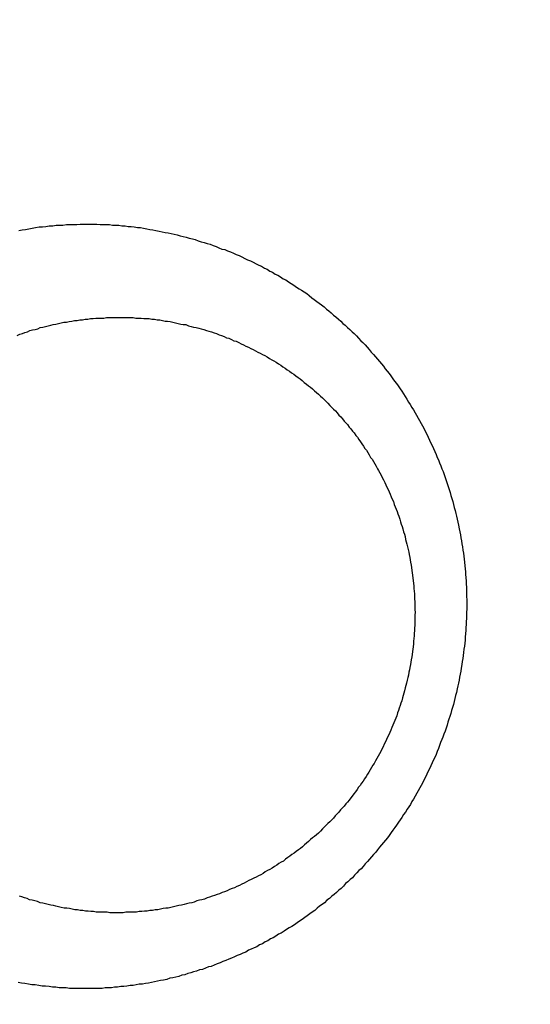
# Model space of a CAD drawing. Header units: millimetres. Extents: x -604189 to 881711, y -381903 to -7297.
# Tile 504 of 656: x -579640 to -579631, y -164046 to -164029. Entities that reach past the tile are written whole.
import ezdxf

# ---------------------------------------------------------------- set-up
doc = ezdxf.new("R2010")
doc.units = ezdxf.units.MM
doc.header["$LTSCALE"] = 100
doc.linetypes.add('0.5_0.5', pattern=[1, 0.5, -0.5])
doc.linetypes.add('ACAD_ISO04W100', pattern=[30.5, 24, -3, 0.5, -3])
doc.layers.get('Defpoints').update_dxf_attribs({"color": 30})
doc.layers.add('OPIS', color=7, linetype='Continuous')
doc.layers.add('strop osie', color=80, linetype='ACAD_ISO04W100', lineweight=5)
doc.styles.get("Standard").update_dxf_attribs({"font": 'romans.shx', "width": 0.5})
doc.dimstyles.new('1 50', dxfattribs={"dimtxt": 150, "dimasz": 80, "dimexe": 1, "dimexo": 1, "dimgap": 20, "dimtad": 1, "dimdec": 0, "dimlfac": 0.1, "dimtxsty": 'Standard', "dimblk": 'ARCHTICK', "dimcen": 200, "dimclrd": 2, "dimadec": 1, "dimazin": 0, "dimtfac": 1, "dimtdec": 0, "dimtmove": 0, "dimatfit": 3, "dimldrblk": 'ARCHTICK', "dimfxl": 120, "dimfxlon": 1, "dimtfill": 1, "dimarcsym": 0})

# ---------------------------------------------------------------- blocks, each defined once
blk = doc.blocks.new('_ArchTick')
at = {"layer": 'strop osie', "color": 0, "const_width": 0.15}
blk.add_lwpolyline([(-0.5, -0.5), (0.5, 0.5)], dxfattribs=at)
blk = doc.blocks.new('*D3294')
at = {"layer": 'Defpoints', "color": 0, "linetype": 'ByBlock', "lineweight": 5, "transparency": 16777216}
for p in [(-595783.126, -159420.303), (-593748.924, -159420.303), (-552118.935, -179940.303)]:
    blk.add_point(p, dxfattribs=at)
at = {"layer": 'OPIS', "color": 0, "linetype": 'Continuous', "lineweight": -2, "transparency": 16777216}
for p, q in [((-595723.126, -159420.303), (-595784.126, -159420.303)), ((-595723.126, -179940.303), (-595784.126, -179940.303))]:
    blk.add_line(p, q, dxfattribs=at)
at = {"layer": 'OPIS', "color": 2, "lineweight": -2, "transparency": 16777216}
blk.add_line((-595783.126, -179940.303), (-595783.126, -159420.303), dxfattribs=at)
at = {"layer": 'OPIS', "color": 2, "linetype": 'ByBlock', "lineweight": -2, "transparency": 16777216, "xscale": 80, "yscale": 80, "zscale": 80}
for p, rotation in [((-595783.126, -159420.303), 90), ((-595783.126, -179940.303), 270)]:
    blk.add_blockref('_ArchTick', p, dxfattribs=dict(at, rotation=rotation))
at = {"layer": 'OPIS', "color": 0, "linetype": 'ByBlock', "lineweight": 13, "transparency": 16777216, "insert": (-595878.126, -169680.303), "char_height": 150, "attachment_point": 5, "rotation": 90, "bg_fill": 3, "box_fill_scale": 1.1, "bg_fill_color": 256, "bg_fill_true_color": 13158600, "bg_fill_transparency": 0}
blk.add_mtext('2052', dxfattribs=at)

msp = doc.modelspace()

# ---------------------------------------------------------------- dimensions: what is measured, and where the dimension line sits
at = {"layer": 'OPIS', "color": 0, "linetype": 'ByBlock', "lineweight": 13}
dim = msp.add_linear_dim(base=(-595783.126, -159420.303), p1=(-552118.935, -179940.303), p2=(-593748.924, -159420.303), angle=90, dimstyle='1 50', override={"dimtmove": 1, "dimfxl": 60, "dimarcsym": 1}, dxfattribs=at)
dim.commit()
dim.dimension.update_dxf_attribs({"geometry": '*D3294', "text_midpoint": (-595878.126, -169680.303)})

# ---------------------------------------------------------------- next in the draw order: hatches: boundary and pattern name
at = {"layer": 'OPIS', "linetype": '0.5_0.5', "lineweight": 13}
h = msp.add_hatch(dxfattribs=at)
h.set_pattern_fill('ANSI37', color=0, scale=130)
h.set_pattern_definition([(45, (-597218.54, 256668.8), (-291.85832, 291.85832), []), (135, (-597218.54, 256668.8), (-291.85832, -291.85832), [])])
edge = h.paths.add_edge_path(flags=16)
edge.add_line((-570958.916, -168985.281), (-571058.916, -168985.281))
edge.add_line((-571058.916, -168985.281), (-572598.916, -168985.281))
edge.add_line((-572598.916, -168985.281), (-572598.915, -170470.3))
edge.add_line((-572598.915, -170470.3), (-570825.763, -170470.3))
edge.add_arc((-570508.916, -170339.099), 342.937, 180, 202.49364, ccw=False)
edge.add_arc((-570508.916, -170339.099), 342.937, 90, 180, ccw=False)
edge.add_line((-570508.916, -169996.163), (-570508.916, -169764.704))
edge.add_arc((-570058.916, -168985.281), 900, 180, 240, ccw=False)
edge = h.paths.add_edge_path(flags=17)
edge.add_line((-569358.915, -170085.281), (-569358.916, -168985.281))
edge.add_line((-569358.916, -168985.281), (-569358.917, -168985.281))
edge.add_line((-569358.917, -168985.281), (-569958.916, -168985.281))
edge.add_line((-569958.916, -168985.281), (-570058.916, -168985.281))
edge.add_line((-570058.916, -168985.281), (-570058.916, -168925.281))
edge.add_line((-570058.916, -168925.281), (-569958.916, -168925.281))
edge.add_line((-569958.916, -168925.281), (-569958.916, -168865.281))
edge.add_line((-569958.916, -168865.281), (-569358.916, -168865.281))
edge.add_line((-569358.916, -168865.281), (-569358.917, -166865.281))
edge.add_line((-569358.917, -166865.281), (-574098.917, -166865.286))
edge.add_line((-574098.917, -166865.286), (-574098.914, -171970.3))
edge.add_line((-574098.914, -171970.3), (-572608.913, -171970.3))
edge.add_line((-572608.913, -171970.3), (-571504.913, -170590.3))
edge.add_line((-571504.913, -170590.3), (-572718.915, -170590.3))
edge.add_line((-572718.915, -170590.3), (-572718.916, -168865.281))
edge.add_line((-572718.916, -168865.281), (-571058.916, -168865.281))
edge.add_line((-571058.916, -168865.281), (-571058.916, -168925.281))
edge.add_line((-571058.916, -168925.281), (-570958.916, -168925.281))
edge.add_line((-570958.916, -168925.281), (-570958.916, -168985.281))
edge.add_arc((-570058.916, -168985.281), 900, 180, 240)
edge.add_line((-570508.916, -169764.704), (-570508.916, -169996.163))
edge.add_arc((-570508.916, -170339.099), 342.937, 0, 90, ccw=False)
edge.add_arc((-570508.916, -170339.099), 342.937, 208.97989, 360, ccw=False)
edge.add_line((-570808.913, -170505.253), (-570808.913, -171171.086))
edge.add_arc((-570808.913, -171220.3), 49.214, 0, 90, ccw=False)
edge.add_arc((-570808.913, -171220.3), 49.214, 270, 360, ccw=False)
edge.add_line((-570808.913, -171269.514), (-570808.913, -171970.3))
edge.add_line((-570808.913, -171970.3), (-569358.914, -171970.3))
edge.add_line((-569358.914, -171970.3), (-569358.915, -170085.281))
h.paths.add_polyline_path([(-561118.924, -159870.303), (-590334.655, -159870.303), (-590334.655, -161470.303), (-562318.924, -161470.303), (-562318.924, -172095.292), (-561118.924, -172095.291), (-561118.924, -168350.303), (-552073.919, -168350.303), (-552073.92, -167150.303), (-561118.924, -167150.303)])
h.paths.add_polyline_path([(-572856.927, -169813.68), (-569451.07, -169813.68), (-569451.07, -169408.68), (-572856.927, -169408.68)], flags=16)
at = {"layer": 'OPIS', "linetype": 'ByBlock', "lineweight": 15}
h = msp.add_hatch(dxfattribs=at)
h.set_pattern_fill('ANSI37', color=0, scale=80, angle=45)
h.set_pattern_definition([(90, (-298582.96, 32475.8), (-254, 0), []), (180, (-298582.96, 32475.8), (-3e-14, -254), [])])
edge = h.paths.add_edge_path()
edge.add_arc((-579589.086, -167378.931), 50, 0, 90)
edge.add_line((-579589.086, -167328.931), (-579794.086, -167328.93))
edge.add_arc((-579794.086, -167378.93), 50, 89.9996, 180)
edge.add_line((-579844.086, -167378.93), (-579844.086, -167822.93))
edge.add_arc((-579794.086, -167822.93), 50, 180, 270)
edge.add_line((-579794.086, -167872.93), (-579589.085, -167872.931))
edge.add_arc((-579589.086, -167822.931), 50, 270.0014, 360)
edge.add_line((-579539.086, -167822.931), (-579539.086, -167378.931))
edge = h.paths.add_edge_path()
edge.add_arc((-579589.086, -167378.931), 50, 0, 90)
edge.add_line((-579589.086, -167328.931), (-579794.086, -167328.93))
edge.add_arc((-579794.086, -167378.93), 50, 89.9996, 180)
edge.add_line((-579844.086, -167378.93), (-579844.086, -167822.93))
edge.add_arc((-579794.086, -167822.93), 50, 180, 270)
edge.add_line((-579794.086, -167872.93), (-579589.085, -167872.931))
edge.add_arc((-579589.086, -167822.931), 50, 270.0014, 360)
edge.add_line((-579539.086, -167822.931), (-579539.086, -167378.931))
edge = h.paths.add_edge_path()
edge.add_line((-579899.087, -167300.93), (-579424.086, -167300.93))
edge.add_line((-579424.086, -167300.93), (-579424.086, -167900.93))
edge.add_line((-579424.086, -167900.93), (-579898.789, -167900.93))
edge.add_arc((-579899.086, -167892.935), 8, 180, 272.1285, ccw=False)
edge.add_line((-579907.086, -167892.935), (-579907.086, -167308.93))
edge.add_arc((-579899.086, -167308.93), 8, 90.0036, 180, ccw=False)
h.paths.add_polyline_path([(-581519.932, -164217.829), (-581520.004, -164223.092), (-581520.079, -164228.355), (-581520.156, -164233.617), (-581520.235, -164238.88), (-581520.318, -164244.143), (-581520.402, -164249.406), (-581520.489, -164254.669), (-581520.579, -164259.931), (-581520.671, -164265.194), (-581520.766, -164270.457), (-581520.863, -164275.719), (-581520.962, -164280.982), (-581521.064, -164286.244), (-581521.169, -164291.506), (-581521.276, -164296.769), (-581521.386, -164302.031), (-581521.498, -164307.293), (-581521.613, -164312.556), (-581521.73, -164317.818), (-581521.85, -164323.08), (-581521.972, -164328.342), (-581522.097, -164333.604), (-581522.225, -164338.866), (-581522.355, -164344.127), (-581522.488, -164349.389), (-581522.623, -164354.651), (-581522.76, -164359.913), (-581522.901, -164365.174), (-581523.043, -164370.436), (-581523.189, -164375.697), (-581523.337, -164380.958), (-581523.487, -164386.22), (-581523.64, -164391.481), (-581523.795, -164396.742), (-581523.953, -164402.003), (-581874.489, -164402.003), (-581874.664, -164396.198), (-581874.835, -164390.392), (-581875.003, -164384.587), (-581875.168, -164378.781), (-581875.329, -164372.976), (-581875.488, -164367.17), (-581875.643, -164361.364), (-581875.796, -164355.558), (-581875.945, -164349.752), (-581876.092, -164343.946), (-581876.235, -164338.14), (-581876.375, -164332.334), (-581876.512, -164326.527), (-581876.646, -164320.721), (-581876.777, -164314.914), (-581876.904, -164309.108), (-581877.029, -164303.301), (-581877.151, -164297.495), (-581877.269, -164291.688), (-581877.385, -164285.881), (-581877.497, -164280.074), (-581877.606, -164274.267), (-581877.713, -164268.461), (-581877.816, -164262.653), (-581877.916, -164256.846), (-581878.014, -164251.039), (-581878.108, -164245.232), (-581878.199, -164239.425), (-581878.287, -164233.618), (-581878.372, -164227.81), (-581878.454, -164222.003), (-581878.533, -164216.196), (-581878.609, -164210.388), (-581878.682, -164204.581), (-581878.751, -164198.773), (-581878.818, -164192.966), (-581878.881, -164187.158), (-581878.941, -164181.35), (-581878.997, -164175.543), (-581879.051, -164169.735), (-581879.101, -164163.927), (-581879.147, -164158.12), (-581879.191, -164152.312), (-581879.231, -164146.504), (-581879.267, -164140.696), (-581879.301, -164134.888), (-581879.332, -164129.081), (-581879.361, -164123.273), (-581879.388, -164117.465), (-581879.413, -164111.657), (-581879.437, -164105.849), (-581879.459, -164100.041), (-581879.475, -164094.233), (-581879.48, -164088.425), (-581879.472, -164082.617), (-581879.448, -164076.809), (-581879.406, -164071.002), (-581879.347, -164065.194), (-581879.269, -164059.387), (-581879.171, -164053.58), (-581879.054, -164047.773), (-581878.917, -164041.967), (-581878.759, -164036.161), (-581878.581, -164030.356), (-581878.381, -164024.551), (-581878.159, -164018.747), (-581877.914, -164012.944), (-581877.642, -164007.143), (-581877.341, -164001.342), (-581877.009, -163995.544), (-581876.642, -163989.748), (-581876.238, -163983.954), (-581875.795, -163978.163), (-581875.304, -163972.376), (-581874.753, -163966.594), (-581874.129, -163960.82), (-581873.419, -163955.056), (-581872.605, -163949.306), (-581871.67, -163943.574), (-581870.596, -163937.865), (-581869.362, -163932.188), (-581867.941, -163926.557), (-581866.302, -163920.987), (-581864.416, -163915.495), (-581862.246, -163910.11), (-581859.744, -163904.869), (-581856.869, -163899.824), (-581853.582, -163895.036), (-581849.851, -163890.591), (-581845.671, -163886.563), (-581841.105, -163882.977), (-581836.224, -163879.833), (-581831.097, -163877.106), (-581825.784, -163874.761), (-581820.336, -163872.759), (-581814.785, -163871.064), (-581809.154, -163869.636), (-581803.468, -163868.44), (-581797.747, -163867.44), (-581792, -163866.603), (-581786.235, -163865.9), (-581780.458, -163865.297), (-581774.674, -163864.778), (-581768.884, -163864.334), (-581763.088, -163863.958), (-581757.289, -163863.646), (-581751.486, -163863.39), (-581745.681, -163863.186), (-581739.874, -163863.026), (-581734.068, -163862.906), (-581728.26, -163862.819), (-581722.453, -163862.761), (-581716.645, -163862.725), (-581710.837, -163862.707), (-581705.029, -163862.7), (-581699.221, -163862.698), (-581693.958, -163862.699), (-581688.694, -163862.704), (-581683.431, -163862.718), (-581678.167, -163862.744), (-581672.904, -163862.788), (-581667.641, -163862.852), (-581662.379, -163862.942), (-581657.117, -163863.062), (-581651.856, -163863.215), (-581646.596, -163863.407), (-581641.337, -163863.64), (-581636.081, -163863.919), (-581630.828, -163864.249), (-581625.579, -163864.634), (-581620.334, -163865.078), (-581615.096, -163865.587), (-581609.864, -163866.17), (-581604.645, -163866.847), (-581599.442, -163867.642), (-581594.263, -163868.578), (-581589.115, -163869.676), (-581584.013, -163870.965), (-581578.971, -163872.474), (-581574.009, -163874.23), (-581569.153, -163876.259), (-581564.436, -163878.591), (-581559.896, -163881.253), (-581555.585, -163884.268), (-581551.554, -163887.652), (-581547.857, -163891.394), (-581544.534, -163895.471), (-581541.574, -163899.824), (-581538.952, -163904.387), (-581536.64, -163909.114), (-581534.606, -163913.968), (-581532.817, -163918.918), (-581531.241, -163923.939), (-581529.854, -163929.016), (-581528.636, -163934.137), (-581527.564, -163939.29), (-581526.619, -163944.467), (-581525.784, -163949.663), (-581525.048, -163954.875), (-581524.397, -163960.099), (-581523.818, -163965.33), (-581523.302, -163970.568), (-581522.84, -163975.811), (-581522.421, -163981.058), (-581522.037, -163986.308), (-581521.685, -163991.559), (-581521.363, -163996.813), (-581521.067, -164002.068), (-581520.796, -164007.324), (-581520.549, -164012.582), (-581520.322, -164017.84), (-581520.116, -164023.1), (-581519.928, -164028.36), (-581519.759, -164033.621), (-581519.607, -164038.882), (-581519.472, -164044.144), (-581519.354, -164049.406), (-581519.252, -164054.668), (-581519.166, -164059.931), (-581519.096, -164065.194), (-581519.041, -164070.457), (-581519.001, -164075.72), (-581518.976, -164080.984), (-581518.964, -164086.247), (-581518.964, -164091.51), (-581518.974, -164096.774), (-581518.991, -164102.037), (-581519.012, -164107.301), (-581519.034, -164112.564), (-581519.057, -164117.828), (-581519.081, -164123.091), (-581519.107, -164128.354), (-581519.135, -164133.618), (-581519.165, -164138.881), (-581519.197, -164144.144), (-581519.232, -164149.408), (-581519.269, -164154.671), (-581519.31, -164159.934), (-581519.353, -164165.198), (-581519.399, -164170.461), (-581519.447, -164175.724), (-581519.498, -164180.987), (-581519.552, -164186.25), (-581519.609, -164191.513), (-581519.668, -164196.777), (-581519.73, -164202.04), (-581519.795, -164207.303), (-581519.862, -164212.566)])
h.paths.add_polyline_path([(-582118.924, -164407.051), (-579418.924, -164407.051), (-579418.924, -162910.783), (-582118.924, -162910.783)])
h.paths.add_polyline_path([(-581950.717, -164839.225), (-581944.91, -164839.127), (-581939.103, -164839.033), (-581933.295, -164838.942), (-581927.488, -164838.854), (-581921.681, -164838.769), (-581915.873, -164838.687), (-581910.066, -164838.608), (-581904.259, -164838.532), (-581898.451, -164838.459), (-581892.644, -164838.39), (-581886.836, -164838.323), (-581881.028, -164838.26), (-581875.221, -164838.2), (-581869.413, -164838.144), (-581863.605, -164838.09), (-581857.798, -164838.04), (-581851.99, -164837.994), (-581846.182, -164837.95), (-581840.374, -164837.91), (-581834.567, -164837.874), (-581828.759, -164837.84), (-581822.951, -164837.809), (-581817.143, -164837.78), (-581811.335, -164837.753), (-581805.527, -164837.728), (-581799.719, -164837.704), (-581793.912, -164837.682), (-581788.104, -164837.666), (-581782.296, -164837.661), (-581776.488, -164837.669), (-581770.68, -164837.693), (-581764.872, -164837.735), (-581759.065, -164837.794), (-581753.257, -164837.872), (-581747.45, -164837.97), (-581741.643, -164838.087), (-581735.837, -164838.224), (-581730.031, -164838.382), (-581724.226, -164838.56), (-581718.422, -164838.76), (-581712.618, -164838.982), (-581706.815, -164839.227), (-581701.013, -164839.499), (-581695.213, -164839.8), (-581689.415, -164840.132), (-581683.618, -164840.499), (-581677.825, -164840.903), (-581672.034, -164841.346), (-581666.246, -164841.837), (-581660.465, -164842.388), (-581654.691, -164843.012), (-581648.927, -164843.722), (-581643.176, -164844.536), (-581637.444, -164845.471), (-581631.736, -164846.545), (-581626.059, -164847.779), (-581620.428, -164849.2), (-581614.858, -164850.839), (-581609.366, -164852.725), (-581603.98, -164854.895), (-581598.739, -164857.397), (-581593.694, -164860.272), (-581588.906, -164863.559), (-581584.462, -164867.29), (-581580.433, -164871.47), (-581576.847, -164876.036), (-581573.704, -164880.917), (-581570.976, -164886.044), (-581568.631, -164891.357), (-581566.63, -164896.805), (-581564.934, -164902.356), (-581563.507, -164907.987), (-581562.31, -164913.673), (-581561.31, -164919.394), (-581560.474, -164925.141), (-581559.77, -164930.906), (-581559.168, -164936.683), (-581558.648, -164942.467), (-581558.204, -164948.257), (-581557.829, -164954.053), (-581557.516, -164959.852), (-581557.261, -164965.655), (-581557.056, -164971.46), (-581556.897, -164977.267), (-581556.776, -164983.073), (-581556.69, -164988.881), (-581556.631, -164994.688), (-581556.596, -165000.496), (-581556.577, -165006.304), (-581556.57, -165012.112), (-581556.569, -165017.92), (-581556.57, -165023.183), (-581556.575, -165028.447), (-581556.588, -165033.71), (-581556.615, -165038.974), (-581556.658, -165044.237), (-581556.723, -165049.5), (-581556.813, -165054.762), (-581556.932, -165060.024), (-581557.086, -165065.285), (-581557.277, -165070.545), (-581557.51, -165075.804), (-581557.79, -165081.06), (-581558.119, -165086.313), (-581558.504, -165091.562), (-581558.949, -165096.807), (-581559.458, -165102.045), (-581560.04, -165107.276), (-581560.717, -165112.496), (-581561.513, -165117.699), (-581562.448, -165122.878), (-581563.547, -165128.026), (-581564.836, -165133.128), (-581566.345, -165138.17), (-581568.1, -165143.132), (-581570.129, -165147.988), (-581572.461, -165152.705), (-581575.123, -165157.245), (-581578.139, -165161.556), (-581581.522, -165165.587), (-581585.265, -165169.284), (-581589.342, -165172.607), (-581593.694, -165175.567), (-581598.257, -165178.189), (-581602.985, -165180.501), (-581607.838, -165182.535), (-581612.788, -165184.324), (-581617.81, -165185.9), (-581622.887, -165187.287), (-581628.007, -165188.505), (-581633.16, -165189.577), (-581638.337, -165190.522), (-581643.534, -165191.357), (-581648.746, -165192.093), (-581653.969, -165192.744), (-581659.201, -165193.323), (-581664.439, -165193.839), (-581669.682, -165194.301), (-581674.929, -165194.72), (-581680.178, -165195.104), (-581685.43, -165195.456), (-581690.683, -165195.778), (-581695.938, -165196.074), (-581701.195, -165196.345), (-581706.452, -165196.592), (-581711.711, -165196.819), (-581716.97, -165197.025), (-581722.23, -165197.213), (-581727.491, -165197.382), (-581732.752, -165197.534), (-581738.014, -165197.669), (-581743.276, -165197.787), (-581748.539, -165197.889), (-581753.801, -165197.975), (-581759.064, -165198.045), (-581764.327, -165198.1), (-581769.591, -165198.14), (-581774.854, -165198.165), (-581780.118, -165198.177), (-581785.381, -165198.177), (-581790.644, -165198.167), (-581795.908, -165198.15), (-581801.171, -165198.129), (-581806.435, -165198.107), (-581811.698, -165198.084), (-581816.961, -165198.06), (-581822.225, -165198.034), (-581827.488, -165198.006), (-581832.752, -165197.976), (-581838.015, -165197.944), (-581843.278, -165197.909), (-581848.541, -165197.872), (-581853.805, -165197.831), (-581859.068, -165197.788), (-581864.331, -165197.742), (-581869.594, -165197.694), (-581874.858, -165197.643), (-581880.121, -165197.589), (-581885.384, -165197.532), (-581890.647, -165197.473), (-581895.91, -165197.411), (-581901.173, -165197.346), (-581906.436, -165197.279), (-581911.699, -165197.209), (-581916.962, -165197.137), (-581922.225, -165197.062), (-581927.488, -165196.985), (-581932.751, -165196.906), (-581938.014, -165196.823), (-581943.276, -165196.739), (-581948.539, -165196.652), (-581953.802, -165196.562), (-581959.064, -165196.47), (-581964.327, -165196.375), (-581969.59, -165196.278), (-581974.852, -165196.179), (-581980.115, -165196.077), (-581985.377, -165195.972), (-581990.639, -165195.865), (-581995.902, -165195.755), (-582001.164, -165195.643), (-582006.426, -165195.528), (-582011.688, -165195.411), (-582016.95, -165195.291), (-582022.212, -165195.169), (-582027.474, -165195.044), (-582032.736, -165194.916), (-582037.998, -165194.786), (-582043.26, -165194.653), (-582048.521, -165194.518), (-582053.783, -165194.381), (-582059.045, -165194.24), (-582064.306, -165194.098), (-582069.568, -165193.952), (-582074.829, -165193.804), (-582080.09, -165193.654), (-582085.351, -165193.501), (-582090.613, -165193.346), (-582095.874, -165193.188), (-582095.874, -164842.652), (-582090.068, -164842.477), (-582084.263, -164842.306), (-582078.457, -164842.138), (-582072.652, -164841.973), (-582066.846, -164841.812), (-582061.04, -164841.653), (-582055.235, -164841.498), (-582049.429, -164841.345), (-582043.623, -164841.196), (-582037.817, -164841.049), (-582032.01, -164840.906), (-582026.204, -164840.766), (-582020.398, -164840.629), (-582014.591, -164840.495), (-582008.785, -164840.364), (-582002.978, -164840.237), (-581997.172, -164840.112), (-581991.365, -164839.99), (-581985.558, -164839.872), (-581979.752, -164839.756), (-581973.945, -164839.644), (-581968.138, -164839.535), (-581962.331, -164839.428), (-581956.524, -164839.325)])
edge = h.paths.add_edge_path()
edge.add_arc((-581748.924, -162268.543), 50, 0, 90.0004)
edge.add_line((-581748.924, -162218.543), (-581953.924, -162218.545))
edge.add_arc((-581953.924, -162268.545), 50, 90.0009, 180)
edge.add_line((-582003.924, -162268.545), (-582003.924, -162712.545))
edge.add_arc((-581953.924, -162712.545), 50, 180, 270.0022)
edge.add_line((-581953.922, -162762.545), (-581748.923, -162762.543))
edge.add_arc((-581748.924, -162712.543), 50, 270.0009, 360)
edge.add_line((-581698.924, -162712.543), (-581698.924, -162268.543))
edge = h.paths.add_edge_path()
edge.add_arc((-581748.924, -161668.543), 50, 0, 90.0004)
edge.add_line((-581748.924, -161618.543), (-581953.924, -161618.545))
edge.add_arc((-581953.924, -161668.545), 50, 90.0009, 180)
edge.add_line((-582003.924, -161668.545), (-582003.924, -162112.545))
edge.add_arc((-581953.924, -162112.545), 50, 180, 270.0022)
edge.add_line((-581953.922, -162162.545), (-581748.923, -162162.543))
edge.add_arc((-581748.924, -162112.543), 50, 270.0009, 360)
edge.add_line((-581698.924, -162112.543), (-581698.924, -161668.543))
h.paths.add_polyline_path([(-582118.924, -162790.543), (-579418.924, -162790.543), (-579418.924, -161590.543), (-582118.924, -161590.543)])
edge = h.paths.add_edge_path()
edge.add_arc((-579794.086, -168270.003), 50, 89.9996, 180)
edge.add_line((-579844.086, -168270.003), (-579844.086, -168714.003))
edge.add_arc((-579794.086, -168714.003), 50, 180, 270)
edge.add_line((-579794.086, -168764.003), (-579589.085, -168764.004))
edge.add_arc((-579589.086, -168714.004), 50, 270.0014, 360)
edge.add_line((-579539.086, -168714.004), (-579539.086, -168270.004))
edge.add_arc((-579589.086, -168270.004), 50, 0, 90)
edge.add_line((-579589.086, -168220.004), (-579794.086, -168220.003))
edge = h.paths.add_edge_path()
edge.add_arc((-579589.086, -169161.078), 50, 0, 90)
edge.add_line((-579589.086, -169111.078), (-579794.086, -169111.076))
edge.add_arc((-579794.086, -169161.076), 50, 89.9996, 180)
edge.add_line((-579844.086, -169161.076), (-579844.086, -169605.076))
edge.add_arc((-579794.086, -169605.076), 50, 180, 270)
edge.add_line((-579794.086, -169655.076), (-579589.085, -169655.078))
edge.add_arc((-579589.086, -169605.078), 50, 270.0014, 360)
edge.add_line((-579539.086, -169605.078), (-579539.086, -169161.078))
edge = h.paths.add_edge_path()
edge.add_arc((-579794.086, -170052.15), 50, 89.9996, 180)
edge.add_line((-579844.086, -170052.15), (-579844.086, -170496.15))
edge.add_arc((-579794.086, -170496.15), 50, 180, 270)
edge.add_line((-579794.086, -170546.15), (-579589.085, -170546.151))
edge.add_arc((-579589.086, -170496.151), 50, 270.0014, 360)
edge.add_line((-579539.086, -170496.151), (-579539.086, -170052.151))
edge.add_arc((-579589.086, -170052.151), 50, 0, 90)
edge.add_line((-579589.086, -170002.151), (-579794.086, -170002.15))
edge = h.paths.add_edge_path()
edge.add_arc((-579794.086, -170943.223), 50, 89.9996, 180)
edge.add_line((-579844.086, -170943.223), (-579844.086, -171387.223))
edge.add_arc((-579794.086, -171387.223), 50, 180, 270)
edge.add_line((-579794.086, -171437.223), (-579589.085, -171437.224))
edge.add_arc((-579589.086, -171387.224), 50, 270.0014, 360)
edge.add_line((-579539.086, -171387.224), (-579539.086, -170943.224))
edge.add_arc((-579589.086, -170943.224), 50, 0, 90)
edge.add_line((-579589.086, -170893.224), (-579794.086, -170893.223))
h.paths.add_polyline_path([(-579418.924, -164527.291), (-582118.924, -164527.291), (-582118.924, -171970.3), (-579418.924, -171970.3)])

# ---------------------------------------------------------------- next in the draw order: linework, layer by layer
at = {"color": 0}
for points in [[(-579639.875, -164032.94, 0), (-579639.818, -164032.93, 0), (-579639.762, -164032.92, 0), (-579639.705, -164032.91, 0), (-579639.648, -164032.9, 0), (-579639.591, -164032.89, 0), (-579639.533, -164032.88, 0), (-579639.476, -164032.88, 0), (-579639.419, -164032.87, 0), (-579639.362, -164032.86, 0), (-579639.304, -164032.86, 0), (-579639.247, -164032.85, 0), (-579639.189, -164032.85, 0), (-579639.132, -164032.85, 0), (-579639.074, -164032.84, 0), (-579639.017, -164032.84, 0), (-579638.959, -164032.84, 0), (-579638.901, -164032.84, 0), (-579638.844, -164032.83, 0), (-579638.786, -164032.83, 0), (-579638.728, -164032.83, 0), (-579638.671, -164032.83, 0), (-579638.613, -164032.83, 0)], [(-579638.613, -164032.83, 0), (-579638.56, -164032.83, 0), (-579638.508, -164032.84, 0), (-579638.456, -164032.84, 0), (-579638.403, -164032.84, 0), (-579638.351, -164032.84, 0), (-579638.298, -164032.85, 0), (-579638.246, -164032.85, 0), (-579638.194, -164032.85, 0), (-579638.141, -164032.86, 0), (-579638.089, -164032.86, 0), (-579638.037, -164032.87, 0), (-579637.985, -164032.87, 0), (-579637.933, -164032.88, 0), (-579637.88, -164032.89, 0), (-579637.829, -164032.89, 0), (-579637.777, -164032.9, 0), (-579637.725, -164032.91, 0), (-579637.673, -164032.92, 0), (-579637.621, -164032.93, 0), (-579637.57, -164032.94, 0), (-579637.518, -164032.95, 0), (-579637.467, -164032.96, 0), (-579637.416, -164032.97, 0), (-579637.364, -164032.98, 0), (-579637.313, -164032.99, 0), (-579637.262, -164033, 0), (-579637.211, -164033.01, 0), (-579637.16, -164033.03, 0), (-579637.11, -164033.04, 0), (-579637.059, -164033.05, 0), (-579637.009, -164033.07, 0), (-579636.958, -164033.08, 0), (-579636.908, -164033.09, 0), (-579636.858, -164033.11, 0), (-579636.808, -164033.13, 0), (-579636.758, -164033.14, 0), (-579636.709, -164033.16, 0), (-579636.659, -164033.17, 0), (-579636.61, -164033.19, 0), (-579636.56, -164033.21, 0), (-579636.511, -164033.23, 0), (-579636.462, -164033.25, 0), (-579636.413, -164033.26, 0), (-579636.365, -164033.28, 0), (-579636.316, -164033.3, 0), (-579636.268, -164033.32, 0), (-579636.22, -164033.34, 0), (-579636.172, -164033.36, 0), (-579636.124, -164033.38, 0), (-579636.077, -164033.41, 0), (-579636.029, -164033.43, 0), (-579635.982, -164033.45, 0), (-579635.935, -164033.47, 0), (-579635.888, -164033.5, 0), (-579635.841, -164033.52, 0), (-579635.795, -164033.54, 0), (-579635.748, -164033.57, 0), (-579635.702, -164033.59, 0), (-579635.656, -164033.62, 0), (-579635.611, -164033.64, 0), (-579635.565, -164033.67, 0), (-579635.52, -164033.69, 0), (-579635.475, -164033.72, 0), (-579635.43, -164033.75, 0), (-579635.385, -164033.77, 0), (-579635.341, -164033.8, 0), (-579635.297, -164033.83, 0), (-579635.253, -164033.86, 0), (-579635.209, -164033.89, 0), (-579635.166, -164033.92, 0), (-579635.123, -164033.94, 0), (-579635.08, -164033.97, 0), (-579635.037, -164034, 0), (-579634.995, -164034.03, 0), (-579634.952, -164034.07, 0), (-579634.91, -164034.1, 0), (-579634.869, -164034.13, 0), (-579634.827, -164034.16, 0), (-579634.786, -164034.19, 0), (-579634.745, -164034.22, 0), (-579634.704, -164034.26, 0), (-579634.664, -164034.29, 0), (-579634.624, -164034.32, 0), (-579634.584, -164034.36, 0), (-579634.545, -164034.39, 0), (-579634.505, -164034.43, 0), (-579634.466, -164034.46, 0), (-579634.427, -164034.5, 0), (-579634.389, -164034.53, 0), (-579634.351, -164034.57, 0), (-579634.313, -164034.6, 0), (-579634.275, -164034.64, 0), (-579634.238, -164034.67, 0), (-579634.201, -164034.71, 0), (-579634.165, -164034.75, 0), (-579634.128, -164034.79, 0), (-579634.092, -164034.82, 0), (-579634.056, -164034.86, 0), (-579634.021, -164034.9, 0), (-579633.986, -164034.94, 0), (-579633.951, -164034.98, 0), (-579633.916, -164035.02, 0), (-579633.882, -164035.06, 0), (-579633.848, -164035.1, 0), (-579633.815, -164035.14, 0), (-579633.782, -164035.18, 0), (-579633.749, -164035.22, 0), (-579633.716, -164035.26, 0), (-579633.684, -164035.3, 0), (-579633.652, -164035.34, 0), (-579633.621, -164035.38, 0), (-579633.59, -164035.43, 0), (-579633.559, -164035.47, 0), (-579633.529, -164035.51, 0), (-579633.498, -164035.55, 0), (-579633.469, -164035.6, 0), (-579633.439, -164035.64, 0), (-579633.41, -164035.68, 0), (-579633.381, -164035.73, 0), (-579633.353, -164035.77, 0), (-579633.325, -164035.82, 0), (-579633.297, -164035.86, 0), (-579633.27, -164035.91, 0), (-579633.243, -164035.95, 0), (-579633.217, -164036, 0), (-579633.19, -164036.04, 0), (-579633.165, -164036.09, 0), (-579633.139, -164036.13, 0), (-579633.114, -164036.18, 0), (-579633.089, -164036.22, 0), (-579633.065, -164036.27, 0), (-579633.041, -164036.32, 0), (-579633.018, -164036.36, 0), (-579632.994, -164036.41, 0), (-579632.972, -164036.46, 0), (-579632.949, -164036.51, 0), (-579632.927, -164036.55, 0), (-579632.905, -164036.6, 0), (-579632.884, -164036.65, 0), (-579632.863, -164036.7, 0), (-579632.843, -164036.75, 0), (-579632.823, -164036.79, 0), (-579632.803, -164036.84, 0), (-579632.784, -164036.89, 0), (-579632.765, -164036.94, 0), (-579632.746, -164036.99, 0), (-579632.728, -164037.04, 0), (-579632.711, -164037.09, 0), (-579632.693, -164037.14, 0), (-579632.677, -164037.19, 0), (-579632.66, -164037.24, 0), (-579632.644, -164037.29, 0), (-579632.629, -164037.34, 0), (-579632.613, -164037.39, 0), (-579632.599, -164037.44, 0), (-579632.584, -164037.49, 0), (-579632.57, -164037.54, 0), (-579632.557, -164037.59, 0), (-579632.544, -164037.64, 0), (-579632.531, -164037.69, 0), (-579632.519, -164037.74, 0), (-579632.507, -164037.79, 0), (-579632.496, -164037.84, 0), (-579632.485, -164037.89, 0), (-579632.474, -164037.95, 0), (-579632.464, -164038, 0), (-579632.454, -164038.05, 0), (-579632.445, -164038.1, 0), (-579632.436, -164038.15, 0), (-579632.428, -164038.2, 0), (-579632.42, -164038.25, 0), (-579632.412, -164038.31, 0), (-579632.405, -164038.36, 0), (-579632.398, -164038.41, 0), (-579632.392, -164038.46, 0), (-579632.386, -164038.51, 0), (-579632.381, -164038.57, 0), (-579632.376, -164038.62, 0), (-579632.371, -164038.67, 0), (-579632.367, -164038.72, 0), (-579632.363, -164038.77, 0), (-579632.36, -164038.83, 0), (-579632.357, -164038.88, 0), (-579632.354, -164038.93, 0), (-579632.352, -164038.98, 0), (-579632.351, -164039.04, 0), (-579632.35, -164039.09, 0), (-579632.349, -164039.14, 0), (-579632.348, -164039.19, 0), (-579632.348, -164039.24, 0), (-579632.349, -164039.3, 0), (-579632.35, -164039.35, 0), (-579632.351, -164039.4, 0), (-579632.353, -164039.45, 0), (-579632.355, -164039.51, 0), (-579632.358, -164039.56, 0), (-579632.361, -164039.61, 0), (-579632.364, -164039.66, 0), (-579632.368, -164039.71, 0), (-579632.372, -164039.77, 0), (-579632.377, -164039.82, 0), (-579632.382, -164039.87, 0), (-579632.388, -164039.92, 0), (-579632.394, -164039.97, 0), (-579632.4, -164040.03, 0), (-579632.407, -164040.08, 0), (-579632.414, -164040.13, 0), (-579632.422, -164040.18, 0), (-579632.43, -164040.23, 0), (-579632.439, -164040.29, 0), (-579632.448, -164040.34, 0), (-579632.457, -164040.39, 0), (-579632.467, -164040.44, 0), (-579632.477, -164040.49, 0), (-579632.488, -164040.54, 0), (-579632.499, -164040.59, 0), (-579632.51, -164040.64, 0), (-579632.522, -164040.7, 0), (-579632.534, -164040.75, 0), (-579632.547, -164040.8, 0), (-579632.56, -164040.85, 0), (-579632.573, -164040.9, 0), (-579632.587, -164040.95, 0), (-579632.602, -164041, 0), (-579632.616, -164041.05, 0), (-579632.632, -164041.1, 0), (-579632.647, -164041.15, 0), (-579632.663, -164041.2, 0), (-579632.679, -164041.25, 0), (-579632.696, -164041.3, 0), (-579632.713, -164041.35, 0), (-579632.731, -164041.4, 0), (-579632.749, -164041.45, 0), (-579632.767, -164041.49, 0), (-579632.786, -164041.54, 0), (-579632.805, -164041.59, 0), (-579632.824, -164041.64, 0), (-579632.844, -164041.69, 0), (-579632.864, -164041.74, 0), (-579632.885, -164041.79, 0), (-579632.906, -164041.83, 0), (-579632.928, -164041.88, 0), (-579632.949, -164041.93, 0), (-579632.972, -164041.98, 0), (-579632.994, -164042.02, 0), (-579633.017, -164042.07, 0), (-579633.041, -164042.12, 0), (-579633.064, -164042.16, 0), (-579633.088, -164042.21, 0), (-579633.113, -164042.26, 0), (-579633.138, -164042.3, 0), (-579633.163, -164042.35, 0), (-579633.189, -164042.39, 0), (-579633.215, -164042.44, 0), (-579633.241, -164042.49, 0), (-579633.268, -164042.53, 0), (-579633.295, -164042.58, 0), (-579633.323, -164042.62, 0), (-579633.351, -164042.66, 0), (-579633.379, -164042.71, 0), (-579633.408, -164042.75, 0), (-579633.437, -164042.8, 0), (-579633.466, -164042.84, 0), (-579633.496, -164042.88, 0), (-579633.526, -164042.93, 0), (-579633.556, -164042.97, 0), (-579633.587, -164043.01, 0), (-579633.618, -164043.05, 0), (-579633.649, -164043.1, 0), (-579633.681, -164043.14, 0), (-579633.713, -164043.18, 0), (-579633.745, -164043.22, 0), (-579633.778, -164043.26, 0), (-579633.811, -164043.3, 0), (-579633.845, -164043.34, 0), (-579633.878, -164043.38, 0), (-579633.912, -164043.42, 0), (-579633.947, -164043.46, 0), (-579633.981, -164043.5, 0), (-579634.016, -164043.54, 0), (-579634.052, -164043.58, 0), (-579634.087, -164043.62, 0), (-579634.123, -164043.66, 0), (-579634.159, -164043.69, 0), (-579634.196, -164043.73, 0), (-579634.233, -164043.77, 0), (-579634.27, -164043.81, 0), (-579634.307, -164043.84, 0), (-579634.345, -164043.88, 0), (-579634.383, -164043.91, 0), (-579634.421, -164043.95, 0), (-579634.46, -164043.99, 0), (-579634.498, -164044.02, 0), (-579634.537, -164044.06, 0), (-579634.577, -164044.09, 0), (-579634.616, -164044.12, 0), (-579634.656, -164044.16, 0), (-579634.697, -164044.19, 0), (-579634.737, -164044.23, 0), (-579634.778, -164044.26, 0), (-579634.819, -164044.29, 0), (-579634.86, -164044.32, 0), (-579634.901, -164044.36, 0), (-579634.943, -164044.39, 0), (-579634.985, -164044.42, 0), (-579635.027, -164044.45, 0), (-579635.07, -164044.48, 0), (-579635.113, -164044.51, 0), (-579635.156, -164044.54, 0), (-579635.199, -164044.57, 0), (-579635.242, -164044.6, 0), (-579635.286, -164044.63, 0), (-579635.33, -164044.65, 0), (-579635.374, -164044.68, 0), (-579635.418, -164044.71, 0), (-579635.463, -164044.74, 0), (-579635.508, -164044.76, 0), (-579635.553, -164044.79, 0), (-579635.598, -164044.82, 0), (-579635.643, -164044.84, 0), (-579635.689, -164044.87, 0), (-579635.735, -164044.89, 0), (-579635.781, -164044.92, 0), (-579635.827, -164044.94, 0), (-579635.873, -164044.97, 0), (-579635.92, -164044.99, 0), (-579635.967, -164045.01, 0), (-579636.014, -164045.03, 0), (-579636.061, -164045.06, 0), (-579636.108, -164045.08, 0), (-579636.156, -164045.1, 0), (-579636.203, -164045.12, 0), (-579636.251, -164045.14, 0), (-579636.299, -164045.16, 0), (-579636.347, -164045.18, 0), (-579636.395, -164045.2, 0), (-579636.444, -164045.22, 0), (-579636.492, -164045.24, 0), (-579636.541, -164045.26, 0), (-579636.59, -164045.28, 0), (-579636.639, -164045.3, 0), (-579636.688, -164045.31, 0), (-579636.737, -164045.33, 0), (-579636.787, -164045.35, 0), (-579636.836, -164045.36, 0), (-579636.886, -164045.38, 0), (-579636.936, -164045.39, 0), (-579636.986, -164045.41, 0), (-579637.036, -164045.42, 0), (-579637.086, -164045.44, 0), (-579637.136, -164045.45, 0), (-579637.187, -164045.47, 0), (-579637.237, -164045.48, 0), (-579637.288, -164045.49, 0), (-579637.338, -164045.5, 0), (-579637.389, -164045.52, 0), (-579637.44, -164045.53, 0), (-579637.491, -164045.54, 0), (-579637.542, -164045.55, 0), (-579637.593, -164045.56, 0), (-579637.644, -164045.57, 0), (-579637.696, -164045.58, 0), (-579637.747, -164045.59, 0), (-579637.798, -164045.6, 0), (-579637.85, -164045.6, 0), (-579637.902, -164045.61, 0), (-579637.953, -164045.62, 0), (-579638.005, -164045.62, 0), (-579638.057, -164045.63, 0), (-579638.109, -164045.64, 0), (-579638.161, -164045.64, 0), (-579638.213, -164045.65, 0), (-579638.265, -164045.65, 0), (-579638.317, -164045.66, 0), (-579638.369, -164045.66, 0), (-579638.421, -164045.66, 0), (-579638.474, -164045.67, 0), (-579638.526, -164045.67, 0), (-579638.578, -164045.67, 0), (-579638.631, -164045.67, 0), (-579638.683, -164045.67, 0), (-579638.736, -164045.67, 0), (-579638.788, -164045.67, 0)], [(-579639.899, -164034.7, 0), (-579639.856, -164034.68, 0), (-579639.814, -164034.67, 0), (-579639.771, -164034.65, 0), (-579639.729, -164034.64, 0), (-579639.686, -164034.62, 0), (-579639.643, -164034.61, 0), (-579639.599, -164034.6, 0), (-579639.556, -164034.59, 0), (-579639.513, -164034.57, 0), (-579639.469, -164034.56, 0), (-579639.426, -164034.55, 0), (-579639.382, -164034.54, 0), (-579639.338, -164034.53, 0), (-579639.294, -164034.52, 0), (-579639.25, -164034.51, 0), (-579639.206, -164034.5, 0), (-579639.162, -164034.49, 0), (-579639.117, -164034.48, 0), (-579639.073, -164034.48, 0), (-579639.029, -164034.47, 0), (-579638.984, -164034.46, 0), (-579638.939, -164034.45, 0), (-579638.895, -164034.45, 0), (-579638.85, -164034.44, 0), (-579638.805, -164034.44, 0), (-579638.76, -164034.43, 0), (-579638.716, -164034.43, 0), (-579638.671, -164034.42, 0), (-579638.626, -164034.42, 0), (-579638.581, -164034.41, 0), (-579638.536, -164034.41, 0), (-579638.49, -164034.41, 0), (-579638.445, -164034.41, 0), (-579638.4, -164034.4, 0), (-579638.355, -164034.4, 0), (-579638.31, -164034.4, 0), (-579638.265, -164034.4, 0), (-579638.22, -164034.4, 0), (-579638.174, -164034.4, 0), (-579638.129, -164034.4, 0), (-579638.084, -164034.4, 0)], [(-579638.084, -164034.4, 0), (-579638.039, -164034.4, 0), (-579637.995, -164034.4, 0), (-579637.95, -164034.4, 0), (-579637.905, -164034.41, 0), (-579637.861, -164034.41, 0), (-579637.816, -164034.41, 0), (-579637.772, -164034.42, 0), (-579637.727, -164034.42, 0), (-579637.683, -164034.42, 0), (-579637.638, -164034.43, 0), (-579637.594, -164034.43, 0), (-579637.549, -164034.44, 0), (-579637.505, -164034.44, 0), (-579637.461, -164034.45, 0), (-579637.417, -164034.46, 0), (-579637.373, -164034.46, 0), (-579637.329, -164034.47, 0), (-579637.285, -164034.48, 0), (-579637.241, -164034.49, 0), (-579637.197, -164034.5, 0), (-579637.153, -164034.51, 0), (-579637.11, -164034.52, 0), (-579637.066, -164034.52, 0), (-579637.023, -164034.54, 0), (-579636.979, -164034.55, 0), (-579636.936, -164034.56, 0), (-579636.893, -164034.57, 0), (-579636.85, -164034.58, 0), (-579636.807, -164034.59, 0), (-579636.764, -164034.6, 0), (-579636.721, -164034.62, 0), (-579636.679, -164034.63, 0), (-579636.636, -164034.64, 0), (-579636.594, -164034.66, 0), (-579636.552, -164034.67, 0), (-579636.51, -164034.69, 0), (-579636.468, -164034.7, 0), (-579636.426, -164034.72, 0), (-579636.384, -164034.74, 0), (-579636.343, -164034.75, 0), (-579636.302, -164034.77, 0), (-579636.26, -164034.79, 0), (-579636.219, -164034.8, 0), (-579636.179, -164034.82, 0), (-579636.138, -164034.84, 0), (-579636.097, -164034.86, 0), (-579636.057, -164034.88, 0), (-579636.017, -164034.9, 0), (-579635.977, -164034.92, 0), (-579635.937, -164034.94, 0), (-579635.897, -164034.96, 0), (-579635.858, -164034.98, 0), (-579635.818, -164035, 0), (-579635.779, -164035.02, 0), (-579635.74, -164035.04, 0), (-579635.702, -164035.06, 0), (-579635.663, -164035.09, 0), (-579635.625, -164035.11, 0), (-579635.587, -164035.13, 0), (-579635.549, -164035.15, 0), (-579635.511, -164035.18, 0), (-579635.474, -164035.2, 0), (-579635.436, -164035.23, 0), (-579635.399, -164035.25, 0), (-579635.363, -164035.28, 0), (-579635.326, -164035.3, 0), (-579635.29, -164035.33, 0), (-579635.253, -164035.35, 0), (-579635.218, -164035.38, 0), (-579635.182, -164035.41, 0), (-579635.147, -164035.43, 0), (-579635.111, -164035.46, 0), (-579635.077, -164035.49, 0), (-579635.042, -164035.52, 0), (-579635.008, -164035.55, 0), (-579634.973, -164035.57, 0), (-579634.94, -164035.6, 0), (-579634.906, -164035.63, 0), (-579634.873, -164035.66, 0), (-579634.84, -164035.69, 0), (-579634.807, -164035.72, 0), (-579634.774, -164035.75, 0), (-579634.742, -164035.78, 0), (-579634.71, -164035.81, 0), (-579634.679, -164035.84, 0), (-579634.647, -164035.88, 0), (-579634.616, -164035.91, 0), (-579634.585, -164035.94, 0), (-579634.555, -164035.97, 0), (-579634.525, -164036, 0), (-579634.495, -164036.04, 0), (-579634.465, -164036.07, 0), (-579634.436, -164036.1, 0), (-579634.407, -164036.14, 0), (-579634.378, -164036.17, 0), (-579634.35, -164036.2, 0), (-579634.322, -164036.24, 0), (-579634.294, -164036.27, 0), (-579634.267, -164036.31, 0), (-579634.24, -164036.34, 0), (-579634.213, -164036.38, 0), (-579634.186, -164036.41, 0), (-579634.16, -164036.45, 0), (-579634.134, -164036.49, 0), (-579634.109, -164036.52, 0), (-579634.084, -164036.56, 0), (-579634.059, -164036.6, 0), (-579634.034, -164036.63, 0), (-579634.01, -164036.67, 0), (-579633.986, -164036.71, 0), (-579633.963, -164036.75, 0), (-579633.939, -164036.78, 0), (-579633.916, -164036.82, 0), (-579633.894, -164036.86, 0), (-579633.872, -164036.9, 0), (-579633.85, -164036.94, 0), (-579633.828, -164036.97, 0), (-579633.807, -164037.01, 0), (-579633.786, -164037.05, 0), (-579633.766, -164037.09, 0), (-579633.746, -164037.13, 0), (-579633.726, -164037.17, 0), (-579633.707, -164037.21, 0), (-579633.688, -164037.25, 0), (-579633.669, -164037.29, 0), (-579633.651, -164037.33, 0), (-579633.633, -164037.37, 0), (-579633.615, -164037.41, 0), (-579633.598, -164037.45, 0), (-579633.581, -164037.49, 0), (-579633.565, -164037.54, 0), (-579633.549, -164037.58, 0), (-579633.533, -164037.62, 0), (-579633.518, -164037.66, 0), (-579633.503, -164037.7, 0), (-579633.488, -164037.74, 0), (-579633.474, -164037.79, 0), (-579633.46, -164037.83, 0), (-579633.447, -164037.87, 0), (-579633.433, -164037.91, 0), (-579633.421, -164037.95, 0), (-579633.408, -164038, 0), (-579633.396, -164038.04, 0), (-579633.385, -164038.08, 0), (-579633.374, -164038.13, 0), (-579633.363, -164038.17, 0), (-579633.352, -164038.21, 0), (-579633.342, -164038.25, 0), (-579633.333, -164038.3, 0), (-579633.323, -164038.34, 0), (-579633.314, -164038.38, 0), (-579633.306, -164038.43, 0), (-579633.298, -164038.47, 0), (-579633.29, -164038.51, 0), (-579633.283, -164038.56, 0), (-579633.276, -164038.6, 0), (-579633.269, -164038.65, 0), (-579633.263, -164038.69, 0), (-579633.257, -164038.73, 0), (-579633.252, -164038.78, 0), (-579633.247, -164038.82, 0), (-579633.242, -164038.87, 0), (-579633.238, -164038.91, 0), (-579633.234, -164038.95, 0), (-579633.231, -164039, 0), (-579633.227, -164039.04, 0), (-579633.225, -164039.09, 0), (-579633.223, -164039.13, 0), (-579633.221, -164039.17, 0), (-579633.219, -164039.22, 0), (-579633.218, -164039.26, 0), (-579633.218, -164039.31, 0), (-579633.217, -164039.35, 0), (-579633.218, -164039.4, 0), (-579633.218, -164039.44, 0), (-579633.219, -164039.48, 0), (-579633.22, -164039.53, 0), (-579633.222, -164039.57, 0), (-579633.224, -164039.62, 0), (-579633.227, -164039.66, 0), (-579633.23, -164039.71, 0), (-579633.233, -164039.75, 0), (-579633.237, -164039.79, 0), (-579633.241, -164039.84, 0), (-579633.245, -164039.88, 0), (-579633.25, -164039.93, 0), (-579633.255, -164039.97, 0), (-579633.261, -164040.01, 0), (-579633.267, -164040.06, 0), (-579633.273, -164040.1, 0), (-579633.28, -164040.15, 0), (-579633.287, -164040.19, 0), (-579633.295, -164040.23, 0), (-579633.303, -164040.28, 0), (-579633.311, -164040.32, 0), (-579633.32, -164040.36, 0), (-579633.329, -164040.41, 0), (-579633.338, -164040.45, 0), (-579633.348, -164040.49, 0), (-579633.358, -164040.54, 0), (-579633.369, -164040.58, 0), (-579633.38, -164040.62, 0), (-579633.391, -164040.67, 0), (-579633.403, -164040.71, 0), (-579633.415, -164040.75, 0), (-579633.428, -164040.79, 0), (-579633.44, -164040.84, 0), (-579633.454, -164040.88, 0), (-579633.467, -164040.92, 0), (-579633.481, -164040.96, 0), (-579633.495, -164041, 0), (-579633.51, -164041.04, 0), (-579633.525, -164041.09, 0), (-579633.541, -164041.13, 0), (-579633.556, -164041.17, 0), (-579633.573, -164041.21, 0), (-579633.589, -164041.25, 0), (-579633.606, -164041.29, 0), (-579633.623, -164041.33, 0), (-579633.641, -164041.37, 0), (-579633.659, -164041.41, 0), (-579633.677, -164041.45, 0), (-579633.696, -164041.49, 0), (-579633.715, -164041.53, 0), (-579633.734, -164041.57, 0), (-579633.754, -164041.61, 0), (-579633.774, -164041.65, 0), (-579633.794, -164041.69, 0), (-579633.815, -164041.73, 0), (-579633.836, -164041.77, 0), (-579633.857, -164041.81, 0), (-579633.879, -164041.85, 0), (-579633.901, -164041.89, 0), (-579633.923, -164041.92, 0), (-579633.946, -164041.96, 0), (-579633.969, -164042, 0), (-579633.992, -164042.04, 0), (-579634.016, -164042.07, 0), (-579634.04, -164042.11, 0), (-579634.065, -164042.15, 0), (-579634.089, -164042.19, 0), (-579634.114, -164042.22, 0), (-579634.14, -164042.26, 0), (-579634.165, -164042.29, 0), (-579634.191, -164042.33, 0), (-579634.218, -164042.37, 0), (-579634.244, -164042.4, 0), (-579634.271, -164042.44, 0), (-579634.298, -164042.47, 0), (-579634.326, -164042.51, 0), (-579634.354, -164042.54, 0), (-579634.382, -164042.57, 0), (-579634.41, -164042.61, 0), (-579634.439, -164042.64, 0), (-579634.468, -164042.67, 0), (-579634.497, -164042.71, 0), (-579634.527, -164042.74, 0), (-579634.557, -164042.77, 0), (-579634.587, -164042.81, 0), (-579634.617, -164042.84, 0), (-579634.648, -164042.87, 0), (-579634.679, -164042.9, 0), (-579634.71, -164042.93, 0), (-579634.742, -164042.96, 0), (-579634.774, -164042.99, 0), (-579634.806, -164043.03, 0), (-579634.838, -164043.06, 0), (-579634.871, -164043.09, 0), (-579634.904, -164043.12, 0), (-579634.937, -164043.14, 0), (-579634.971, -164043.17, 0), (-579635.005, -164043.2, 0), (-579635.039, -164043.23, 0), (-579635.073, -164043.26, 0), (-579635.107, -164043.29, 0), (-579635.142, -164043.32, 0), (-579635.177, -164043.34, 0), (-579635.213, -164043.37, 0), (-579635.248, -164043.4, 0), (-579635.284, -164043.42, 0), (-579635.32, -164043.45, 0), (-579635.356, -164043.47, 0), (-579635.393, -164043.5, 0), (-579635.429, -164043.53, 0), (-579635.466, -164043.55, 0), (-579635.504, -164043.57, 0), (-579635.541, -164043.6, 0), (-579635.579, -164043.62, 0), (-579635.617, -164043.65, 0), (-579635.655, -164043.67, 0), (-579635.693, -164043.69, 0), (-579635.732, -164043.71, 0), (-579635.77, -164043.74, 0), (-579635.809, -164043.76, 0), (-579635.848, -164043.78, 0), (-579635.888, -164043.8, 0), (-579635.927, -164043.82, 0), (-579635.967, -164043.84, 0), (-579636.007, -164043.86, 0), (-579636.047, -164043.88, 0), (-579636.087, -164043.9, 0), (-579636.128, -164043.92, 0), (-579636.168, -164043.94, 0), (-579636.209, -164043.96, 0), (-579636.25, -164043.98, 0), (-579636.291, -164043.99, 0), (-579636.332, -164044.01, 0), (-579636.374, -164044.03, 0), (-579636.415, -164044.05, 0), (-579636.457, -164044.06, 0), (-579636.499, -164044.08, 0), (-579636.541, -164044.09, 0), (-579636.583, -164044.11, 0), (-579636.625, -164044.12, 0), (-579636.668, -164044.14, 0), (-579636.71, -164044.15, 0), (-579636.753, -164044.17, 0), (-579636.796, -164044.18, 0), (-579636.839, -164044.19, 0), (-579636.882, -164044.2, 0), (-579636.925, -164044.22, 0), (-579636.968, -164044.23, 0), (-579637.011, -164044.24, 0), (-579637.055, -164044.25, 0), (-579637.098, -164044.26, 0), (-579637.142, -164044.27, 0), (-579637.186, -164044.28, 0), (-579637.23, -164044.29, 0), (-579637.274, -164044.3, 0), (-579637.318, -164044.31, 0), (-579637.362, -164044.32, 0), (-579637.406, -164044.32, 0), (-579637.45, -164044.33, 0), (-579637.494, -164044.34, 0), (-579637.539, -164044.35, 0), (-579637.583, -164044.35, 0), (-579637.628, -164044.36, 0), (-579637.672, -164044.36, 0), (-579637.717, -164044.37, 0), (-579637.761, -164044.37, 0), (-579637.806, -164044.38, 0), (-579637.851, -164044.38, 0), (-579637.895, -164044.39, 0), (-579637.94, -164044.39, 0), (-579637.985, -164044.39, 0), (-579638.03, -164044.39, 0), (-579638.075, -164044.39, 0), (-579638.12, -164044.4, 0), (-579638.164, -164044.4, 0), (-579638.209, -164044.4, 0), (-579638.254, -164044.4, 0)], [(-579638.254, -164044.4, 0), (-579638.3, -164044.4, 0), (-579638.345, -164044.4, 0), (-579638.391, -164044.39, 0), (-579638.436, -164044.39, 0), (-579638.481, -164044.39, 0), (-579638.527, -164044.39, 0), (-579638.572, -164044.39, 0), (-579638.618, -164044.38, 0), (-579638.663, -164044.38, 0), (-579638.708, -164044.37, 0), (-579638.754, -164044.37, 0), (-579638.799, -164044.36, 0), (-579638.844, -164044.36, 0), (-579638.889, -164044.35, 0), (-579638.934, -164044.35, 0), (-579638.979, -164044.34, 0), (-579639.024, -164044.33, 0), (-579639.069, -164044.32, 0), (-579639.114, -164044.32, 0), (-579639.159, -164044.31, 0), (-579639.204, -164044.3, 0), (-579639.249, -164044.29, 0), (-579639.293, -164044.28, 0), (-579639.338, -164044.27, 0), (-579639.382, -164044.26, 0), (-579639.426, -164044.25, 0), (-579639.471, -164044.24, 0), (-579639.515, -164044.23, 0), (-579639.559, -164044.21, 0), (-579639.603, -164044.2, 0), (-579639.647, -164044.19, 0), (-579639.691, -164044.18, 0), (-579639.734, -164044.16, 0), (-579639.778, -164044.15, 0), (-579639.821, -164044.13, 0), (-579639.864, -164044.12, 0)], [(-579638.788, -164045.67, 0), (-579638.846, -164045.67, 0), (-579638.904, -164045.67, 0), (-579638.962, -164045.67, 0), (-579639.019, -164045.67, 0), (-579639.077, -164045.66, 0), (-579639.135, -164045.66, 0), (-579639.193, -164045.66, 0), (-579639.25, -164045.65, 0), (-579639.308, -164045.65, 0), (-579639.366, -164045.64, 0), (-579639.424, -164045.63, 0), (-579639.482, -164045.63, 0), (-579639.539, -164045.62, 0), (-579639.597, -164045.61, 0), (-579639.655, -164045.61, 0), (-579639.712, -164045.6, 0), (-579639.77, -164045.59, 0), (-579639.827, -164045.58, 0), (-579639.885, -164045.57, 0)]]:
    msp.add_polyline3d(points, dxfattribs=at)

doc.saveas('drawing.dxf')
